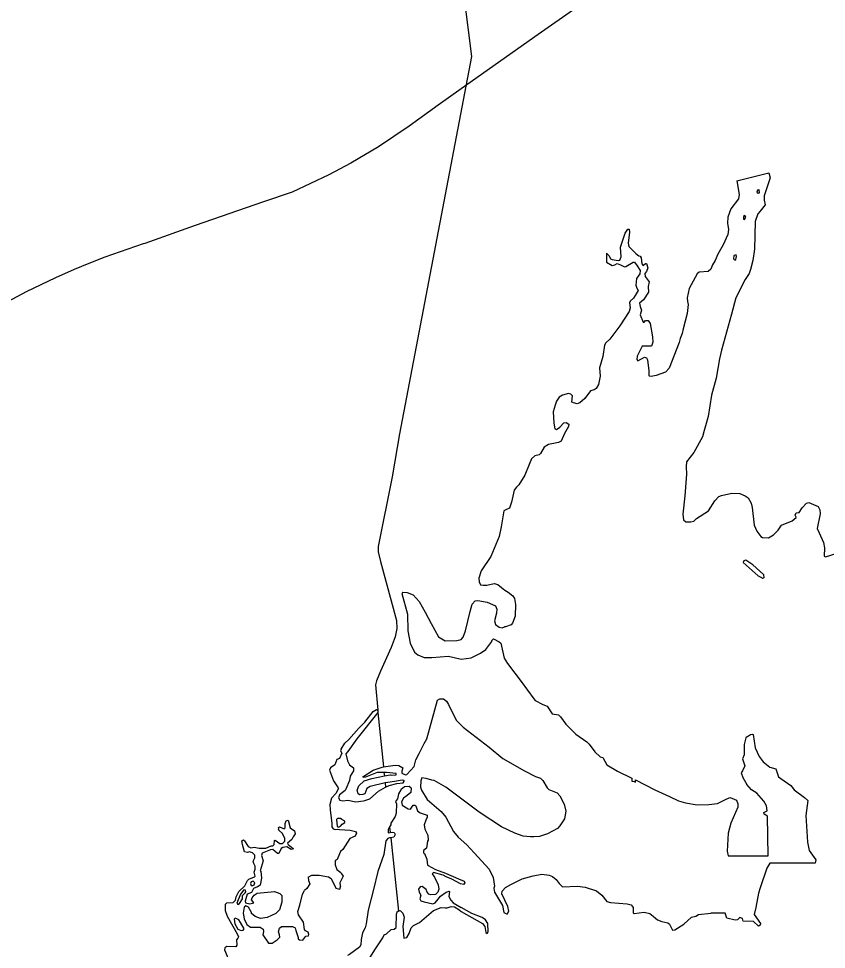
# Model space of a CAD drawing. Extents: x 0 to 2603, y -226 to 830.
# Drawn here: x 76.71 to 82.8, y 482.39 to 489.41 of the extents above; entities that cross this region are included whole.
import ezdxf

# ---------------------------------------------------------------- set-up
doc = ezdxf.new("R2010")
doc.units = 0
doc.layers.add('CT_TSH_Map_Interstate_Roads', color=7, linetype='Continuous')
doc.layers.add('CT_TSH_Map_Town_Limits', color=7, linetype='Continuous')

msp = doc.modelspace()

# ---------------------------------------------------------------- linework, layer by layer
at = {"layer": 'CT_TSH_Map_Interstate_Roads'}
for points in [[(81.0059, 489.56), (80.9081, 489.4892), (80.6252, 489.2907)], [(80.6252, 489.2907), (80.0445, 488.8803)], [(80.0445, 488.8803), (79.8694, 488.7572), (79.651, 488.5999), (79.4206, 488.4453), (79.2108, 488.3203), (79.0443, 488.2324), (78.77, 488.1031), (78.5525, 488.0288), (78.0385, 487.8503), (77.6584, 487.7158)], [(77.6584, 487.7158), (77.6451, 487.7131), (77.4709, 487.6531), (77.3562, 487.6112), (77.2359, 487.5648), (77.1256, 487.5185), (76.9838, 487.4558)], [(76.9838, 487.4558), (76.7618, 487.3501)], [(76.7618, 487.3501), (76.457, 487.1878), (76.3566, 487.132), (76.2877, 487.0956), (76.2772, 487.0934)]]:
    msp.add_lwpolyline(points, dxfattribs=at)
at = {"layer": 'CT_TSH_Map_Town_Limits'}
for points in [[(80.0653, 489.5661), (80.1211, 489.1253), (79.5794, 486.2799), (79.5226, 485.9545), (79.4167, 485.4288), (79.4177, 485.39), (79.4352, 485.3165), (79.5566, 484.8726), (79.5574, 484.8121), (79.5465, 484.7491), (79.5149, 484.6668), (79.4351, 484.4898), (79.4048, 484.4166), (79.398, 484.3871), (79.4163, 484.1955)], [(82.3641, 488.2483), (82.3744, 488.2108), (82.3285, 488.0733), (82.3295, 488.041), (82.3357, 488.0076), (82.2993, 487.9589), (82.2811, 487.9384), (82.2615, 487.8806), (82.2562, 487.672), (82.2428, 487.5871), (82.2256, 487.5189), (82.2151, 487.4894), (82.1864, 487.4445), (82.116, 487.3046), (82.083, 487.1825)], [(82.1231, 488.1886), (82.3641, 488.2483)], [(82.1231, 488.1886), (82.1392, 488.0835), (82.1351, 488.0527), (82.0779, 487.977), (82.0557, 487.9141), (82.0528, 487.8678), (82.0601, 487.8201), (82.056, 487.784), (82.0196, 487.7057)], [(82.2876, 488.1199), (82.2798, 488.1162), (82.2745, 488.102), (82.2835, 488.0955), (82.2938, 488.098), (82.2914, 488.1198), (82.2876, 488.1199)], [(82.1832, 487.9261), (82.1742, 487.9184), (82.174, 487.8978), (82.1817, 487.8952), (82.1896, 487.9132), (82.1832, 487.9261)], [(81.1396, 487.6433), (81.1601, 487.6212), (81.1703, 487.6005), (81.1817, 487.594), (81.2268, 487.5873), (81.2397, 487.5885), (81.2502, 487.6155), (81.2454, 487.6876), (81.2797, 487.793), (81.3018, 487.8237), (81.3107, 487.8224), (81.3132, 487.7993), (81.3024, 487.7182), (81.3086, 487.6911), (81.3611, 487.6405), (81.3841, 487.621), (81.3932, 487.6197)], [(82.0196, 487.7057), (81.9805, 487.6351), (81.9596, 487.5876), (81.9399, 487.553), (81.9256, 487.5209), (81.9075, 487.5029), (81.8392, 487.4982), (81.8237, 487.4868), (81.7623, 487.3765), (81.7478, 487.3045), (81.7501, 487.2787)], [(81.1396, 487.6433), (81.1392, 487.5737)], [(81.3932, 487.6197), (81.4008, 487.608), (81.407, 487.5604), (81.4171, 487.55), (81.4327, 487.5653), (81.4365, 487.5653)], [(82.1105, 487.6279), (82.1001, 487.6241), (82.0973, 487.5983), (82.1077, 487.5905), (82.1154, 487.5931), (82.1207, 487.6175), (82.1169, 487.6291), (82.1105, 487.6279)], [(81.1392, 487.5737), (81.1815, 487.549), (81.2034, 487.5539), (81.2202, 487.5642), (81.2446, 487.5537), (81.2754, 487.5394), (81.2857, 487.5406), (81.34, 487.575), (81.3516, 487.5749), (81.372, 487.5464), (81.3936, 487.5102), (81.3922, 487.4858), (81.3663, 487.4499), (81.3608, 487.3997), (81.3684, 487.3777), (81.3785, 487.3596), (81.3719, 487.3468), (81.3551, 487.3238), (81.3434, 487.3032), (81.3187, 487.2802), (81.3122, 487.2675), (81.3172, 487.2288)], [(81.4365, 487.5653), (81.4417, 487.5653), (81.4506, 487.5305), (81.4413, 487.5035), (81.4283, 487.4881), (81.4321, 487.465), (81.4626, 487.4248), (81.4547, 487.39)], [(81.4547, 487.39), (81.4557, 487.3476), (81.4192, 487.2899), (81.3895, 487.2656), (81.3946, 487.2398), (81.4033, 487.2115), (81.3942, 487.178), (81.4156, 487.1225)], [(81.7501, 487.2787), (81.7564, 487.2554), (81.7483, 487.186), (81.7192, 487.0716), (81.7112, 487.0355), (81.6943, 486.9983), (81.6875, 486.9674), (81.6117, 486.7747), (81.5844, 486.744), (81.5147, 486.7188), (81.4773, 486.7113), (81.4644, 486.714)], [(81.3172, 487.2288), (81.3105, 487.203), (81.2416, 487.094), (81.165, 486.9927), (81.1352, 486.9646)], [(81.4156, 487.1225), (81.4233, 487.1225), (81.435, 487.1339), (81.4531, 487.1338), (81.4683, 487.1106), (81.4857, 487.0101), (81.4881, 486.9701), (81.4788, 486.9418), (81.4556, 486.9394), (81.408, 486.941), (81.3714, 486.8652), (81.3687, 486.8407), (81.3751, 486.8304), (81.4255, 486.8584), (81.4409, 486.8531), (81.4485, 486.8377), (81.4583, 486.7552), (81.4593, 486.7204), (81.4644, 486.714)], [(82.083, 487.1825), (82.0078, 486.9112)], [(81.1352, 486.9646), (81.1235, 486.9474), (81.1126, 486.8638), (81.0874, 486.7765), (81.0921, 486.7133), (81.0799, 486.6516), (81.063, 486.6208), (81.0461, 486.612), (81.0191, 486.6032), (80.9761, 486.5455), (80.9398, 486.5137), (80.9191, 486.506), (80.8909, 486.5127), (80.8793, 486.5192), (80.8836, 486.5669), (80.8708, 486.5786), (80.854, 486.5826), (80.8076, 486.5714), (80.7831, 486.5561), (80.7622, 486.5254), (80.7517, 486.4959), (80.7383, 486.4444), (80.7415, 486.3594), (80.7502, 486.3181), (80.7617, 486.3129), (80.7877, 486.3308), (80.8189, 486.3614), (80.8356, 486.365), (80.8548, 486.3533), (80.8521, 486.3353), (80.8234, 486.2828), (80.7971, 486.2238), (80.779, 486.2149), (80.7029, 486.1988), (80.6706, 486.1797), (80.6418, 486.131), (80.6327, 486.1208), (80.5991, 486.1146), (80.5745, 486.0916), (80.5562, 486.0479), (80.5247, 485.9671), (80.4777, 485.8953), (80.4608, 485.8762), (80.4438, 485.8545), (80.4238, 485.7632), (80.408, 485.7195), (80.3847, 485.7081), (80.3666, 485.698), (80.3573, 485.6542), (80.3451, 485.577), (80.3303, 485.505), (80.2674, 485.3536), (80.1956, 485.246), (80.1772, 485.1908), (80.1795, 485.1637), (80.1896, 485.1418), (80.209, 485.1377), (80.2361, 485.1389), (80.2915, 485.1513), (80.321, 485.1433)], [(82.0078, 486.9112), (81.992, 486.8457)], [(81.992, 486.8457), (81.9666, 486.7003), (81.9322, 486.5705), (81.9054, 486.4109), (81.8764, 486.3043), (81.8632, 486.258), (81.7993, 486.1387), (81.7422, 486.0682)], [(81.7422, 486.0682), (81.7407, 486.0309), (81.7442, 485.9755)], [(81.7442, 485.9755), (81.7315, 485.8121), (81.7152, 485.6731), (81.7214, 485.6319)], [(81.7214, 485.6319), (81.738, 485.615), (81.7754, 485.6148), (81.7985, 485.6211), (81.8192, 485.6402), (81.9098, 485.6975), (81.9566, 485.7745), (81.9878, 485.8066), (82.0083, 485.8141), (82.0845, 485.8317), (82.1463, 485.8286), (82.186, 485.8116), (82.2078, 485.7973), (82.2309, 485.7573), (82.2383, 485.7251), (82.253, 485.5911), (82.2745, 485.5445), (82.3051, 485.5044), (82.3167, 485.4979)], [(82.3167, 485.4979), (82.3605, 485.495), (82.4006, 485.5167), (82.4342, 485.5525), (82.4589, 485.5897), (82.5402, 485.6226), (82.5701, 485.6482), (82.5714, 485.652), (82.5637, 485.6662), (82.5715, 485.6829), (82.5922, 485.6854), (82.6156, 485.7212), (82.6494, 485.7571), (82.6648, 485.7621), (82.7355, 485.732), (82.7495, 485.7062), (82.7506, 485.6766), (82.7279, 485.5661), (82.7444, 485.5324), (82.7774, 485.4601), (82.7837, 485.4201), (82.7806, 485.3558), (82.7922, 485.3506), (82.8799, 485.3796)], [(82.2445, 485.2923), (82.1907, 485.3275), (82.1764, 485.3225), (82.1711, 485.3083), (82.2826, 485.2097), (82.3095, 485.1954)], [(82.2445, 485.2923), (82.3239, 485.2184), (82.3263, 485.1939), (82.3172, 485.1888), (82.3095, 485.1954)], [(79.6033, 485.0859), (79.5968, 485.0743), (79.6381, 484.9195), (79.6422, 484.7933), (79.6582, 484.7018), (79.6924, 484.6319), (79.7179, 484.6124), (79.7655, 484.5927), (79.8235, 484.5922), (79.9484, 484.6028), (80.0448, 484.5801), (80.1196, 484.5898), (80.1894, 484.6254), (80.2309, 484.6534), (80.2738, 484.7122), (80.2752, 484.7213)], [(79.6033, 485.0859), (79.6367, 485.0817), (79.6817, 485.0659), (79.7276, 485.0153), (79.7733, 484.9352), (79.8165, 484.8485), (79.8723, 484.7489)], [(80.321, 485.1433), (80.3478, 485.1198), (80.3735, 485.1003), (80.3991, 485.086), (80.4324, 485.0586), (80.4463, 485.0366), (80.4538, 484.9928), (80.4517, 484.904), (80.4307, 484.8513), (80.4203, 484.8399)], [(79.8723, 484.7489), (79.9223, 484.7189), (80.0098, 484.7195), (80.0447, 484.7295), (80.059, 484.7462), (80.0774, 484.7937), (80.1108, 484.9389), (80.1267, 484.9955), (80.1487, 485.0197), (80.1694, 485.0234), (80.2388, 485.0087), (80.303, 484.9812), (80.3131, 484.9579), (80.3102, 484.927), (80.2943, 484.8679), (80.3018, 484.8421), (80.3314, 484.8213), (80.3532, 484.8172), (80.37, 484.8236)], [(80.4203, 484.8399), (80.379, 484.8235), (80.37, 484.8236)], [(80.2752, 484.7213), (80.2869, 484.7328), (80.3305, 484.7105)], [(80.3305, 484.7105), (80.3432, 484.7015), (80.3668, 484.5866), (80.3922, 484.5478), (80.4968, 484.4104)], [(80.4968, 484.4104), (80.5922, 484.2808)], [(79.7642, 483.9449), (79.785, 483.9796), (79.8659, 484.2712), (79.8815, 484.2814), (79.9099, 484.2812), (79.9341, 484.263), (79.9481, 484.2384), (80.0051, 484.1195), (80.0588, 484.0662), (80.2546, 483.9166), (80.3582, 483.832), (80.5223, 483.738), (80.6031, 483.6962), (80.6416, 483.6817)], [(80.5922, 484.2808), (80.6025, 484.2679), (80.6602, 484.2379), (80.6922, 484.226), (80.7292, 484.1678), (80.7768, 484.1597), (80.7921, 484.1441), (80.8328, 484.0909), (80.9083, 484.0143), (80.9902, 483.957), (81.0094, 483.9388), (81.0527, 483.8818), (81.0923, 483.8429), (81.1116, 483.8376)], [(79.138, 483.9023), (79.1654, 483.9459), (79.1952, 483.9752), (79.2706, 484.0596), (79.3173, 484.1044), (79.3798, 484.1862), (79.4043, 484.2003), (79.4157, 484.1898)], [(79.4157, 484.1771), (79.257, 483.9786), (79.1893, 483.8827), (79.1855, 483.88)], [(79.4157, 484.1898), (79.4151, 484.1833)], [(79.4151, 484.1833), (79.4157, 484.1771)], [(79.4163, 484.1955), (79.4157, 484.1898)], [(79.4157, 484.1771), (79.4578, 483.7676)], [(82.2026, 483.9971), (82.1897, 483.9869), (82.1776, 483.9356), (82.1772, 483.8582), (82.1666, 483.8274), (82.183, 483.7757), (82.166, 483.7372), (82.1557, 483.7219), (82.1683, 483.687), (82.1975, 483.6341)], [(82.2026, 483.9971), (82.2271, 484.0112), (82.2374, 484.015), (82.2464, 484.011), (82.2612, 483.9104), (82.2903, 483.8459), (82.321, 483.8057), (82.3722, 483.7656), (82.416, 483.7524), (82.4374, 483.6916), (82.4541, 483.6787), (82.531, 483.6279), (82.5541, 483.5956), (82.6322, 483.5372), (82.6591, 483.5151), (82.6441, 483.4019), (82.6557, 483.1996), (82.6695, 483.1377), (82.7192, 483.0665), (82.7139, 483.0409), (82.3726, 483.0405)], [(79.138, 483.9023), (79.1327, 483.8882), (79.1442, 483.8714), (79.1258, 483.8303), (79.1065, 483.8227), (79.0907, 483.783), (79.057, 483.7613), (79.0504, 483.7434), (79.0807, 483.662), (79.115, 483.6102), (79.1176, 483.6037)], [(79.4578, 483.7676), (79.5452, 483.7806), (79.5722, 483.7791), (79.6042, 483.7608), (79.595, 483.7364), (79.5962, 483.7209), (79.6245, 483.7079), (79.6347, 483.7091), (79.6881, 483.7704), (79.7026, 483.8218), (79.7275, 483.8693), (79.7642, 483.9449)], [(79.1855, 483.88), (79.1725, 483.8659), (79.1875, 483.8131)], [(81.1116, 483.8376), (81.1413, 483.7826), (81.2222, 483.7345), (81.3299, 483.6823)], [(79.1875, 483.8131), (79.2015, 483.7821), (79.2322, 483.7599), (79.232, 483.738), (79.2059, 483.6971), (79.2017, 483.6661)], [(79.4611, 483.7263), (79.4096, 483.7263), (79.3218, 483.6909), (79.3037, 483.6873), (79.3025, 483.6936), (79.3789, 483.742), (79.4472, 483.766), (79.4578, 483.7676)], [(79.4703, 483.6462), (79.3572, 483.6199), (79.3326, 483.6033), (79.3181, 483.5647), (79.3013, 483.5584), (79.2795, 483.5574), (79.2679, 483.5651), (79.2604, 483.5909), (79.2723, 483.6256), (79.3124, 483.6614), (79.3705, 483.6802), (79.4649, 483.699)], [(79.4649, 483.699), (79.5072, 483.7075), (79.5163, 483.7061), (79.5536, 483.7084), (79.5537, 483.7174), (79.4804, 483.7257), (79.4611, 483.7263)], [(79.4611, 483.7263), (79.4649, 483.699)], [(80.6416, 483.6817), (80.6595, 483.666), (80.6912, 483.6092), (80.704, 483.5975), (80.767, 483.5725), (80.7886, 483.5491), (80.8203, 483.4858), (80.8328, 483.4329), (80.822, 483.3763), (80.7882, 483.3238), (80.7699, 483.3033), (80.6949, 483.2614), (80.6342, 483.2426), (80.5917, 483.2391), (80.5659, 483.2394), (80.5119, 483.2449), (80.4477, 483.2673), (80.3476, 483.3157), (80.1785, 483.4253), (79.9289, 483.6152), (79.8392, 483.665), (79.8225, 483.6677), (79.7789, 483.6796), (79.7466, 483.6849), (79.7387, 483.6632), (79.7358, 483.6143), (79.7446, 483.5909)], [(81.3299, 483.6823), (81.33, 483.6605)], [(79.2017, 483.6661), (79.1742, 483.5994), (79.169, 483.5892)], [(79.3177, 483.5146), (79.3552, 483.5259), (79.4201, 483.5846), (79.4737, 483.6135)], [(79.4737, 483.6135), (79.5002, 483.6278), (79.5596, 483.6427), (79.6059, 483.6475), (79.6138, 483.6602), (79.6126, 483.6641), (79.5984, 483.6682), (79.5558, 483.6595), (79.4746, 483.6472), (79.4703, 483.6462)], [(79.4703, 483.6462), (79.4737, 483.6135)], [(79.6662, 483.6071), (79.6507, 483.6187), (79.6161, 483.6165), (79.5914, 483.5974), (79.5888, 483.5948)], [(79.6662, 483.6071), (79.6634, 483.575), (79.636, 483.5507), (79.6089, 483.5316), (79.5933, 483.5047), (79.5982, 483.4776), (79.6443, 483.4514), (79.661, 483.4499), (79.6806, 483.4794), (79.6948, 483.4793), (79.7011, 483.4728), (79.715, 483.4367), (79.7342, 483.4198), (79.7882, 483.4038), (79.7867, 483.3871), (79.7762, 483.3653)], [(81.33, 483.6605), (81.3491, 483.6563), (81.3594, 483.6516)], [(81.3594, 483.6516), (81.3594, 483.6691)], [(81.3594, 483.6691), (81.5032, 483.5949), (81.6162, 483.5452), (81.6817, 483.5124), (81.7344, 483.4954)], [(82.0862, 483.5317), (82.1208, 483.5173), (82.1296, 483.489), (82.1295, 483.4645), (82.0785, 483.3425), (82.0573, 483.2679), (82.0501, 483.1315), (82.0562, 483.0979), (82.3602, 483.096), (82.3544, 483.3948), (82.3287, 483.4117), (82.3263, 483.4233), (82.3508, 483.4373), (82.346, 483.4746), (82.3268, 483.5083), (82.2731, 483.5691), (82.2347, 483.5939), (82.1975, 483.6341)], [(79.1176, 483.6037), (79.0979, 483.5678), (79.0654, 483.5321), (79.0522, 483.4845), (79.0544, 483.4432), (79.0691, 483.3414), (79.0676, 483.3157), (79.0791, 483.3014), (79.092, 483.2961), (79.1074, 483.2987), (79.1266, 483.2946), (79.2065, 483.2913), (79.2476, 483.2794), (79.254, 483.2665), (79.2448, 483.246), (79.2046, 483.2269), (79.15, 483.145), (79.1331, 483.1297), (79.1122, 483.0822), (79.1095, 483.0693)], [(79.169, 483.5892), (79.1262, 483.556), (79.1196, 483.5329), (79.1272, 483.5161), (79.1503, 483.5107), (79.189, 483.5156), (79.2482, 483.5049), (79.3074, 483.5121), (79.3177, 483.5146)], [(79.5888, 483.5948), (79.5719, 483.5653), (79.5625, 483.5267), (79.5494, 483.5063), (79.557, 483.4895), (79.5526, 483.4187), (79.5447, 483.3943), (79.5134, 483.343), (79.5134, 483.3315)], [(79.7446, 483.5909), (79.7878, 483.5223), (79.8927, 483.4301), (79.9271, 483.3873), (79.9868, 483.2813), (80.0213, 483.2386), (80.0864, 483.1788), (80.1413, 483.1204)], [(81.7344, 483.4954), (81.8232, 483.482), (81.9119, 483.4827), (81.9777, 483.4925)], [(81.9777, 483.4925), (82.032, 483.5179)], [(82.032, 483.5179), (82.0707, 483.5356), (82.0862, 483.5317)], [(78.7095, 483.2992), (78.716, 483.3081), (78.715, 483.3404), (78.7242, 483.3595), (78.7383, 483.3659), (78.7547, 483.3079), (78.7867, 483.2844), (78.7916, 483.2638), (78.776, 483.2407), (78.7668, 483.2188), (78.7344, 483.1934), (78.7394, 483.1831), (78.7766, 483.1531), (78.7778, 483.1492)], [(79.119, 483.3126), (79.1334, 483.3203), (79.1463, 483.3344), (79.1658, 483.3471), (79.1658, 483.3574), (79.1441, 483.3705), (79.1325, 483.377), (79.1119, 483.3785), (79.1029, 483.3708), (79.1076, 483.3179), (79.119, 483.3126)], [(79.5134, 483.3315), (79.5043, 483.3159)], [(79.7762, 483.3653), (79.7657, 483.3294), (79.7706, 483.2984)], [(78.3368, 482.7575), (78.3407, 482.7613), (78.3461, 482.7882), (78.367, 482.8268), (78.4124, 482.8714), (78.4308, 482.9113), (78.4425, 482.9215), (78.4851, 482.9379), (78.4904, 482.9443), (78.4815, 482.974), (78.4895, 482.997), (78.4909, 483.0189), (78.4795, 483.0397), (78.4744, 483.0576), (78.4876, 483.0808), (78.4877, 483.1027), (78.4698, 483.1196), (78.448, 483.1274), (78.4312, 483.1224), (78.4106, 483.1277), (78.3943, 483.1832), (78.3893, 483.2103), (78.4011, 483.218), (78.4099, 483.2101), (78.4367, 483.1674), (78.456, 483.1582), (78.4817, 483.1619), (78.5203, 483.1539), (78.5692, 483.1548), (78.6106, 483.1713), (78.6222, 483.1711), (78.6325, 483.1814), (78.6367, 483.2135), (78.6419, 483.2147), (78.6751, 483.1887), (78.6971, 483.1899), (78.7125, 483.2065), (78.7128, 483.2271), (78.695, 483.2645), (78.6708, 483.2879), (78.667, 483.2932), (78.6682, 483.2996), (78.6658, 483.3098), (78.6735, 483.3149), (78.7095, 483.2992)], [(79.5043, 483.3159), (79.4924, 483.2956), (79.4923, 483.2723), (79.4948, 483.2711), (79.5087, 483.2732)], [(79.5043, 483.3159), (79.5087, 483.2732)], [(79.5087, 483.2732), (79.5258, 483.2759), (79.5386, 483.272), (79.5449, 483.2564), (79.5358, 483.2373), (79.5128, 483.233)], [(79.7706, 483.2984), (79.7934, 483.252), (79.7944, 483.2146), (79.7904, 483.2082)], [(79.4893, 483.2285), (79.4749, 483.2094), (79.4613, 483.1078), (79.4139, 482.9793), (79.382, 482.8419), (79.342, 482.6876), (79.3283, 482.5846), (79.3203, 482.5527), (79.2994, 482.5167), (79.2901, 482.4665), (79.2859, 482.4254), (79.2767, 482.4087), (79.2003, 482.3513), (79.1861, 482.3451)], [(79.5034, 483.2312), (79.4893, 483.2285)], [(79.5128, 483.233), (79.5034, 483.2312)], [(79.5128, 483.233), (79.5697, 482.6802)], [(79.7904, 483.2082), (79.7823, 483.1555)], [(78.7778, 483.1492), (78.7623, 483.1442), (78.7278, 483.1652), (78.6994, 483.1603), (78.6851, 483.1525), (78.6681, 483.1154), (78.6578, 483.1155), (78.6219, 483.144), (78.6064, 483.143), (78.5432, 483.1177), (78.5379, 483.0997), (78.5504, 483.0596), (78.528, 482.9839), (78.5318, 482.9799)], [(79.7823, 483.1555), (79.7603, 483.1364), (79.7601, 483.1183), (79.7666, 483.1144), (79.7855, 483.0705), (79.7903, 483.0266), (79.7954, 483.0227), (79.8506, 482.9926), (79.9264, 482.9663), (80.0226, 482.9243), (80.0674, 482.9047), (80.0712, 482.893), (80.0609, 482.8815), (80.039, 482.8855), (79.9735, 482.9208), (79.9312, 482.9379), (79.9082, 482.9509), (79.8337, 482.9721), (79.8259, 482.9619), (79.8437, 482.9348), (79.8689, 482.8792), (79.8739, 482.8443), (79.8672, 482.8225), (79.849, 482.8047), (79.8129, 482.8023), (79.7988, 482.8076), (79.7861, 482.8219), (79.7786, 482.8425), (79.7491, 482.8659), (79.7336, 482.8622), (79.7218, 482.8456), (79.7257, 482.8236), (79.7395, 482.799), (79.733, 482.7733), (79.7406, 482.7565), (79.7636, 482.7486), (79.8291, 482.734), (79.8473, 482.7416), (79.8707, 482.7696), (79.8876, 482.7927), (79.9303, 482.8233), (79.9523, 482.8296), (79.956, 482.827), (79.9521, 482.8064), (79.9506, 482.7896), (79.9659, 482.7624), (79.9825, 482.7418), (80.0428, 482.7078)], [(80.1413, 483.1204), (80.2536, 482.9959), (80.2853, 482.9338), (80.2939, 482.8667), (80.2912, 482.8538)], [(79.1095, 483.0693), (79.0938, 483.0579), (79.0924, 483.0296), (79.105, 482.9947), (79.1357, 482.9713), (79.1408, 482.9597), (79.1548, 482.9428), (79.1287, 482.8941), (79.1298, 482.8708), (79.1335, 482.8619)], [(78.5318, 482.9799), (78.5378, 482.9271), (78.5284, 482.8744), (78.5076, 482.8617), (78.4767, 482.8491), (78.461, 482.8208), (78.4287, 482.807), (78.4141, 482.7543), (78.4166, 482.7427), (78.4488, 482.7348), (78.4797, 482.7421), (78.4619, 482.7655), (78.4671, 482.7809), (78.4828, 482.7988), (78.5061, 482.8154), (78.6349, 482.8285), (78.6759, 482.8114), (78.6901, 482.7972), (78.6922, 482.7469), (78.6724, 482.6904), (78.6464, 482.661), (78.5805, 482.6306), (78.5303, 482.6246), (78.4904, 482.6403), (78.4623, 482.6612), (78.4624, 482.6702), (78.4395, 482.7103), (78.4202, 482.7195), (78.406, 482.7105), (78.4005, 482.6655), (78.4079, 482.6217), (78.4282, 482.5777), (78.4537, 482.5595), (78.473, 482.5594), (78.5271, 482.5576), (78.549, 482.5446), (78.5526, 482.5265), (78.5485, 482.5021), (78.5906, 482.4374), (78.619, 482.4372), (78.6552, 482.4639), (78.6747, 482.4831), (78.6735, 482.4998), (78.6646, 482.523), (78.6726, 482.55), (78.6895, 482.5641), (78.7719, 482.5647), (78.7912, 482.5542), (78.7974, 482.5335), (78.8137, 482.4807), (78.8149, 482.4717), (78.8251, 482.4626), (78.8496, 482.461), (78.873, 482.4905), (78.8923, 482.4929), (78.895, 482.5032), (78.89, 482.5199), (78.8707, 482.5305), (78.8631, 482.542), (78.8545, 482.5974), (78.8176, 482.6519), (78.8114, 482.6763), (78.8259, 482.7239), (78.846, 482.8087), (78.8616, 482.8357)], [(82.3726, 483.0405), (82.3492, 483.0033), (82.2981, 482.8542), (82.2862, 482.8144), (82.2649, 482.7064), (82.253, 482.6549), (82.3014, 482.5851), (82.2976, 482.5736), (82.2859, 482.5672), (82.2487, 482.6009), (82.1702, 482.6028), (82.1652, 482.6247), (82.1446, 482.6312), (82.129, 482.6146), (82.111, 482.6121), (82.048, 482.6267), (82.0354, 482.6654), (81.9259, 482.6649)], [(78.473, 482.8723), (78.4833, 482.8774), (78.4874, 482.8941), (78.4746, 482.9057), (78.459, 482.9008), (78.4538, 482.8891), (78.4588, 482.8737), (78.473, 482.8723)], [(78.8917, 482.9101), (78.9019, 482.8843), (78.8798, 482.851), (78.8616, 482.8357)], [(78.8907, 482.9346), (78.9166, 482.9511), (78.9719, 482.9507)], [(78.8907, 482.9346), (78.8917, 482.9101)], [(78.9719, 482.9507), (79.044, 482.9386), (79.0632, 482.9268), (79.0987, 482.8532), (79.1282, 482.8464), (79.1335, 482.8619)], [(80.4525, 482.8989), (80.503, 482.9243), (80.5867, 482.9468), (80.6512, 482.9578), (80.7066, 482.951), (80.7336, 482.9418), (80.7604, 482.9171), (80.7833, 482.8873)], [(78.3585, 482.729), (78.3714, 482.7379), (78.3936, 482.7712), (78.3939, 482.7982), (78.4146, 482.8174), (78.4199, 482.8264), (78.416, 482.838), (78.4045, 482.8406), (78.3797, 482.8086), (78.3509, 482.7406), (78.3585, 482.729)], [(80.2912, 482.8538), (80.296, 482.8229), (80.3544, 482.722), (80.3644, 482.6692), (80.39, 482.6574), (80.3939, 482.6611)], [(80.3939, 482.6611), (80.4032, 482.6804), (80.3956, 482.7152), (80.35, 482.8097), (80.354, 482.829), (80.3787, 482.8583), (80.4176, 482.8799)], [(80.4176, 482.8799), (80.4525, 482.8989)], [(80.7833, 482.8873), (80.8089, 482.8639), (80.9209, 482.8669)], [(80.9209, 482.8669), (80.9789, 482.86), (81.0649, 482.8322), (81.1046, 482.8011)], [(81.1046, 482.8011), (81.1423, 482.7523), (81.1705, 482.7445), (81.2967, 482.7346), (81.325, 482.7267), (81.3416, 482.706), (81.3414, 482.6829), (81.3401, 482.6675), (81.3491, 482.6622), (81.4238, 482.6707), (81.4662, 482.6627), (81.4918, 482.6407), (81.5098, 482.6264), (81.5252, 482.6134), (81.5572, 482.6016)], [(78.3368, 482.7575), (78.3213, 482.7434), (78.2736, 482.7399), (78.2645, 482.7284), (78.2628, 482.6846), (78.2793, 482.6421), (78.3541, 482.5075), (78.3643, 482.4868), (78.3591, 482.4753), (78.3487, 482.4625), (78.3509, 482.4225), (78.343, 482.411), (78.2761, 482.4129), (78.2607, 482.4027), (78.258, 482.3885), (78.2782, 482.3394), (78.2727, 482.3047), (78.2491, 482.252), (78.2384, 482.1955)], [(79.5697, 482.6802), (79.5828, 482.6844), (79.6033, 482.6637), (79.6146, 482.6352), (79.6025, 482.5645), (79.6108, 482.4769), (79.6326, 482.4805), (79.6523, 482.5113), (79.6667, 482.5524), (79.6849, 482.5703), (79.7303, 482.5931), (79.8339, 482.6837), (79.8921, 482.7077), (79.9229, 482.7049), (79.9371, 482.7048), (79.9694, 482.7148), (79.9925, 482.7108), (80.0272, 482.6911)], [(80.0272, 482.6911), (80.0425, 482.6757), (80.2053, 482.5868), (80.2232, 482.5634), (80.2293, 482.5196), (80.2408, 482.5118), (80.2473, 482.5232), (80.2439, 482.5851), (80.2274, 482.6149), (80.2018, 482.6306), (80.1235, 482.6621), (80.0428, 482.7078)], [(78.3853, 482.5343), (78.3995, 482.5367), (78.406, 482.5457), (78.3794, 482.5948), (78.3666, 482.613), (78.3513, 482.6221), (78.3397, 482.6274), (78.3319, 482.6184), (78.3367, 482.585), (78.3584, 482.5448), (78.3853, 482.5343)], [(79.3044, 482.0157), (79.3063, 482.0814), (79.3159, 482.147), (79.3021, 482.2076), (79.3012, 482.2424), (79.3924, 482.3885), (79.4525, 482.4793), (79.4616, 482.5), (79.481, 482.5088), (79.516, 482.5407), (79.5379, 482.5444), (79.5535, 482.5558), (79.5569, 482.6563), (79.5634, 482.6781), (79.5697, 482.6802)], [(81.5572, 482.6016), (81.6036, 482.591), (81.6138, 482.5819), (81.638, 482.5367), (81.656, 482.5379), (81.7233, 482.5812), (81.7802, 482.6336), (81.8125, 482.6424), (81.8345, 482.6552), (81.9259, 482.6649)]]:
    msp.add_lwpolyline(points, dxfattribs=at)

doc.saveas('drawing.dxf')
